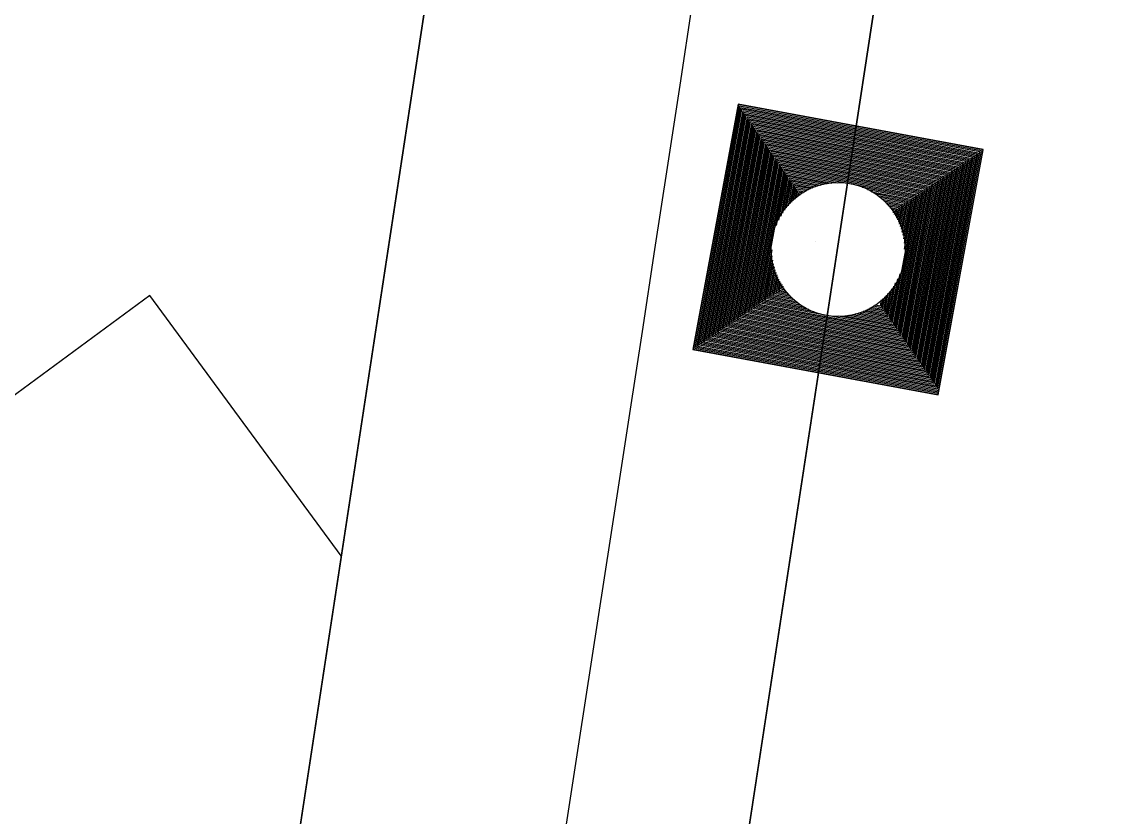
# Model space of a CAD drawing. Extents: x 14104283 to 14120882, y 8635219 to 8671666.
# Drawn here: x 14107937.97 to 14107967.79, y 8639993.96 to 8640015.44 of the extents above; entities that cross this region are included whole.
import ezdxf

# ---------------------------------------------------------------- set-up
doc = ezdxf.new("R2010")
doc.units = 0
for name, color, linetype in [('dsnCellElements', 7, 'Continuous'), ('dsnNonPlotable', 7, 'Continuous'), ('dsnPaintPlaceBrokenLineWhite', 7, 'Continuous'), ('dsnPaintPlaceChannelizingLaneWhite', 7, 'Continuous'), ('dsnShadingPaved', 7, 'Continuous'), ('dsnStdLabel', 7, 'Continuous'), ('dsnStgShadingPrevPav', 7, 'Continuous')]:
    doc.layers.add(name, color=color, linetype=linetype)

msp = doc.modelspace()

# ---------------------------------------------------------------- linework, layer by layer
at = {"layer": 'dsnCellElements'}
msp.add_circle((14107960.034, 8640009.294), 1.815, dxfattribs=at)
at = {"layer": 'dsnNonPlotable'}
msp.add_line((14107959.429, 8640009.51), (14107959.428, 8640009.506), dxfattribs=at)
at = {"layer": 'dsnPaintPlaceBrokenLineWhite'}
msp.add_line((14107897.232, 8639597.803), (14108002.801, 8640289.797), dxfattribs=at)
at = {"layer": 'dsnPaintPlaceChannelizingLaneWhite'}
for p, q in [((14107990.938, 8640291.607), (14107937.437, 8639940.911)), ((14107941.423, 8640008.05), (14107933.791, 8640002.439)), ((14107946.597, 8640001.013), (14107941.423, 8640008.05))]:
    msp.add_line(p, q, dxfattribs=at)
msp.add_arc((14098576.761, 8641447.78), 9468, 350.8544037, 351.6728455, dxfattribs=at)
at = {"layer": 'dsnShadingPaved'}
for p, q in [((14107885.369, 8639599.613), (14107990.938, 8640291.607)), ((14108002.801, 8640289.797), (14107897.232, 8639597.803))]:
    msp.add_line(p, q, dxfattribs=at)
msp.add_arc((14098576.761, 8641447.78), 9468, 351.2368195, 351.6728455, dxfattribs=at)
at = {"layer": 'dsnStdLabel'}
for points in [[(14107962.736, 8640005.369), (14107963.958, 8640011.995), (14107957.332, 8640013.218), (14107956.109, 8640006.592), (14107962.736, 8640005.369)], [(14107962.732, 8640005.37), (14107963.954, 8640011.992), (14107957.335, 8640013.214), (14107956.114, 8640006.595), (14107962.736, 8640005.373)], [(14107962.729, 8640005.37), (14107963.95, 8640011.99), (14107957.338, 8640013.21), (14107956.118, 8640006.598), (14107962.737, 8640005.376)], [(14107962.721, 8640005.527), (14107963.908, 8640011.96), (14107957.367, 8640013.167), (14107956.16, 8640006.627), (14107962.744, 8640005.412)], [(14107962.691, 8640005.569), (14107963.865, 8640011.931), (14107957.396, 8640013.125), (14107956.202, 8640006.656), (14107962.75, 8640005.448)], [(14107962.662, 8640005.611), (14107963.823, 8640011.902), (14107957.425, 8640013.083), (14107956.245, 8640006.685), (14107962.757, 8640005.483)], [(14107962.633, 8640005.654), (14107963.781, 8640011.873), (14107957.454, 8640013.04), (14107956.287, 8640006.714), (14107962.721, 8640005.527)], [(14107962.604, 8640005.696), (14107963.739, 8640011.844), (14107957.483, 8640012.998), (14107956.329, 8640006.743), (14107962.691, 8640005.569)], [(14107962.575, 8640005.738), (14107963.696, 8640011.815), (14107957.513, 8640012.956), (14107956.372, 8640006.772), (14107962.662, 8640005.611)], [(14107962.546, 8640005.781), (14107963.654, 8640011.786), (14107957.542, 8640012.914), (14107956.414, 8640006.801), (14107962.633, 8640005.654)], [(14107962.517, 8640005.823), (14107963.612, 8640011.757), (14107957.571, 8640012.871), (14107956.456, 8640006.83), (14107962.604, 8640005.696)], [(14107962.488, 8640005.865), (14107963.569, 8640011.728), (14107957.6, 8640012.829), (14107956.498, 8640006.86), (14107962.575, 8640005.738)], [(14107962.459, 8640005.907), (14107963.527, 8640011.698), (14107957.629, 8640012.787), (14107956.541, 8640006.889), (14107962.546, 8640005.781)], [(14107962.429, 8640005.95), (14107963.485, 8640011.669), (14107957.658, 8640012.744), (14107956.583, 8640006.918), (14107962.517, 8640005.823)], [(14107962.4, 8640005.992), (14107963.443, 8640011.64), (14107957.687, 8640012.702), (14107956.625, 8640006.947), (14107962.488, 8640005.865)], [(14107962.371, 8640006.034), (14107963.4, 8640011.611), (14107957.716, 8640012.66), (14107956.668, 8640006.976), (14107962.459, 8640005.907)], [(14107962.342, 8640006.077), (14107963.358, 8640011.582), (14107957.745, 8640012.618), (14107956.71, 8640007.005), (14107962.429, 8640005.95)], [(14107962.313, 8640006.119), (14107963.316, 8640011.553), (14107957.775, 8640012.575), (14107956.752, 8640007.034), (14107962.4, 8640005.992)], [(14107962.284, 8640006.161), (14107963.273, 8640011.524), (14107957.804, 8640012.533), (14107956.794, 8640007.063), (14107962.371, 8640006.034)], [(14107962.255, 8640006.203), (14107963.231, 8640011.495), (14107957.833, 8640012.491), (14107956.837, 8640007.092), (14107962.342, 8640006.077)], [(14107962.226, 8640006.246), (14107963.189, 8640011.466), (14107957.862, 8640012.448), (14107956.879, 8640007.122), (14107962.313, 8640006.119)], [(14107962.197, 8640006.288), (14107963.147, 8640011.436), (14107957.891, 8640012.406), (14107956.921, 8640007.151), (14107962.284, 8640006.161)], [(14107962.167, 8640006.33), (14107963.104, 8640011.407), (14107957.92, 8640012.364), (14107956.964, 8640007.18), (14107962.255, 8640006.203)], [(14107962.138, 8640006.373), (14107963.062, 8640011.378), (14107957.949, 8640012.322), (14107957.006, 8640007.209), (14107962.226, 8640006.246)], [(14107962.109, 8640006.415), (14107963.02, 8640011.349), (14107957.978, 8640012.279), (14107957.048, 8640007.238), (14107962.197, 8640006.288)], [(14107962.08, 8640006.457), (14107962.977, 8640011.32), (14107958.007, 8640012.237), (14107957.09, 8640007.267), (14107962.167, 8640006.33)], [(14107962.051, 8640006.499), (14107962.935, 8640011.291), (14107958.037, 8640012.195), (14107957.133, 8640007.296), (14107962.138, 8640006.373)], [(14107962.022, 8640006.542), (14107962.893, 8640011.262), (14107958.066, 8640012.152), (14107957.175, 8640007.325), (14107962.109, 8640006.415)], [(14107961.993, 8640006.584), (14107962.851, 8640011.233), (14107958.095, 8640012.11), (14107957.217, 8640007.354), (14107962.08, 8640006.457)], [(14107961.964, 8640006.626), (14107962.808, 8640011.204), (14107958.124, 8640012.068), (14107957.26, 8640007.384), (14107962.051, 8640006.499)], [(14107961.935, 8640006.669), (14107962.766, 8640011.174), (14107958.153, 8640012.026), (14107957.302, 8640007.413), (14107962.022, 8640006.542)], [(14107961.905, 8640006.711), (14107962.724, 8640011.145), (14107958.182, 8640011.983), (14107957.344, 8640007.442), (14107961.993, 8640006.584)], [(14107961.876, 8640006.753), (14107962.681, 8640011.116), (14107958.211, 8640011.941), (14107957.386, 8640007.471), (14107961.964, 8640006.626)], [(14107961.847, 8640006.795), (14107962.639, 8640011.087), (14107958.24, 8640011.899), (14107957.429, 8640007.5), (14107961.935, 8640006.669)], [(14107961.818, 8640006.838), (14107962.597, 8640011.058), (14107958.269, 8640011.857), (14107957.471, 8640007.529), (14107961.905, 8640006.711)], [(14107961.789, 8640006.88), (14107962.555, 8640011.029), (14107958.299, 8640011.814), (14107957.513, 8640007.558), (14107961.876, 8640006.753)], [(14107961.76, 8640006.922), (14107962.512, 8640011), (14107958.328, 8640011.772), (14107957.556, 8640007.587), (14107961.847, 8640006.795)], [(14107961.731, 8640006.965), (14107962.47, 8640010.971), (14107958.357, 8640011.73), (14107957.598, 8640007.616), (14107961.818, 8640006.838)], [(14107961.702, 8640007.007), (14107962.428, 8640010.942), (14107958.386, 8640011.687), (14107957.64, 8640007.646), (14107961.789, 8640006.88)], [(14107961.673, 8640007.049), (14107962.385, 8640010.912), (14107958.415, 8640011.645), (14107957.682, 8640007.675), (14107961.76, 8640006.922)], [(14107961.643, 8640007.091), (14107962.343, 8640010.883), (14107958.444, 8640011.603), (14107957.725, 8640007.704), (14107961.731, 8640006.965)], [(14107961.614, 8640007.134), (14107962.301, 8640010.854), (14107958.473, 8640011.561), (14107957.767, 8640007.733), (14107961.702, 8640007.007)], [(14107961.585, 8640007.176), (14107962.259, 8640010.825), (14107958.502, 8640011.518), (14107957.809, 8640007.762), (14107961.673, 8640007.049)], [(14107961.556, 8640007.218), (14107962.216, 8640010.796), (14107958.531, 8640011.476), (14107957.852, 8640007.791), (14107961.643, 8640007.091)], [(14107961.527, 8640007.261), (14107962.174, 8640010.767), (14107958.561, 8640011.434), (14107957.894, 8640007.82), (14107961.614, 8640007.134)], [(14107961.498, 8640007.303), (14107962.132, 8640010.738), (14107958.59, 8640011.391), (14107957.936, 8640007.849), (14107961.585, 8640007.176)], [(14107960.021, 8640011.09), (14107958.619, 8640011.349), (14107958.36, 8640009.947)], [(14107959.864, 8640011.082), (14107958.648, 8640011.307), (14107958.423, 8640010.09)], [(14107959.746, 8640011.067), (14107958.677, 8640011.265), (14107958.48, 8640010.195)], [(14107959.648, 8640011.048), (14107958.706, 8640011.222), (14107958.532, 8640010.28)], [(14107959.562, 8640011.027), (14107958.735, 8640011.18), (14107958.583, 8640010.353)], [(14107959.485, 8640011.005), (14107958.764, 8640011.138), (14107958.631, 8640010.417)], [(14107959.415, 8640010.981), (14107958.793, 8640011.095), (14107958.679, 8640010.473)], [(14107959.351, 8640010.956), (14107958.823, 8640011.053), (14107958.725, 8640010.525)], [(14107959.291, 8640010.93), (14107958.852, 8640011.011), (14107958.771, 8640010.571)], [(14107959.235, 8640010.903), (14107958.881, 8640010.969), (14107958.815, 8640010.614)], [(14107959.183, 8640010.876), (14107958.91, 8640010.926), (14107958.86, 8640010.654)], [(14107959.133, 8640010.848), (14107958.939, 8640010.884), (14107958.903, 8640010.69)], [(14107959.086, 8640010.82), (14107958.968, 8640010.842), (14107958.946, 8640010.724)], [(14107959.041, 8640010.791), (14107958.997, 8640010.799), (14107958.989, 8640010.755)], [(14107961.831, 8640009.306), (14107962.089, 8640010.709), (14107960.687, 8640010.967)], [(14107961.823, 8640009.463), (14107962.047, 8640010.68), (14107960.831, 8640010.904)], [(14107961.808, 8640009.581), (14107962.005, 8640010.65), (14107960.936, 8640010.848)], [(14107961.789, 8640009.68), (14107961.963, 8640010.621), (14107961.021, 8640010.795)], [(14107961.768, 8640009.765), (14107961.92, 8640010.592), (14107961.093, 8640010.745)], [(14107961.745, 8640009.842), (14107961.878, 8640010.563), (14107961.157, 8640010.696)], [(14107961.721, 8640009.912), (14107961.836, 8640010.534), (14107961.214, 8640010.649)], [(14107961.696, 8640009.976), (14107961.793, 8640010.505), (14107961.265, 8640010.602)], [(14107961.67, 8640010.036), (14107961.751, 8640010.476), (14107961.312, 8640010.557)], [(14107961.643, 8640010.092), (14107961.709, 8640010.447), (14107961.354, 8640010.512)], [(14107961.616, 8640010.145), (14107961.667, 8640010.418), (14107961.394, 8640010.468)], [(14107961.589, 8640010.195), (14107961.624, 8640010.388), (14107961.43, 8640010.424)], [(14107961.56, 8640010.242), (14107961.582, 8640010.359), (14107961.464, 8640010.381)], [(14107961.532, 8640010.286), (14107961.54, 8640010.33), (14107961.496, 8640010.338)], [(14107958.237, 8640009.281), (14107957.978, 8640007.878), (14107959.381, 8640007.62)], [(14107958.245, 8640009.124), (14107958.021, 8640007.908), (14107959.237, 8640007.683)], [(14107958.26, 8640009.006), (14107958.063, 8640007.937), (14107959.132, 8640007.739)], [(14107958.279, 8640008.908), (14107958.105, 8640007.966), (14107959.047, 8640007.792)], [(14107958.3, 8640008.822), (14107958.148, 8640007.995), (14107958.974, 8640007.842)], [(14107958.323, 8640008.745), (14107958.19, 8640008.024), (14107958.911, 8640007.891)], [(14107958.347, 8640008.675), (14107958.232, 8640008.053), (14107958.854, 8640007.938)], [(14107958.372, 8640008.611), (14107958.274, 8640008.082), (14107958.803, 8640007.985)], [(14107958.398, 8640008.551), (14107958.317, 8640008.111), (14107958.756, 8640008.03)], [(14107958.424, 8640008.495), (14107958.359, 8640008.14), (14107958.713, 8640008.075)], [(14107958.452, 8640008.442), (14107958.401, 8640008.17), (14107958.674, 8640008.119)], [(14107958.479, 8640008.393), (14107958.443, 8640008.199), (14107958.637, 8640008.163)], [(14107961.411, 8640007.43), (14107961.588, 8640008.392)], [(14107961.44, 8640007.387), (14107961.644, 8640008.497)], [(14107961.469, 8640007.345), (14107961.708, 8640008.64)], [(14107958.508, 8640008.346), (14107958.486, 8640008.228), (14107958.604, 8640008.206)], [(14107958.536, 8640008.301), (14107958.528, 8640008.257), (14107958.572, 8640008.249)], [(14107961.294, 8640007.599), (14107961.389, 8640008.114)], [(14107961.323, 8640007.557), (14107961.437, 8640008.17)], [(14107961.352, 8640007.514), (14107961.485, 8640008.234)], [(14107961.381, 8640007.472), (14107961.535, 8640008.307)], [(14107961.027, 8640007.796), (14107961.178, 8640007.768)], [(14107961.178, 8640007.768), (14107961.208, 8640007.934)], [(14107961.207, 8640007.726), (14107961.252, 8640007.973)], [(14107961.236, 8640007.683), (14107961.297, 8640008.016)], [(14107961.265, 8640007.641), (14107961.343, 8640008.063)], [(14107960.047, 8640007.497), (14107961.556, 8640007.218)], [(14107960.204, 8640007.505), (14107961.527, 8640007.261)], [(14107960.322, 8640007.52), (14107961.498, 8640007.303)], [(14107960.42, 8640007.539), (14107961.469, 8640007.345)], [(14107960.506, 8640007.56), (14107961.44, 8640007.387)], [(14107960.582, 8640007.582), (14107961.411, 8640007.43)], [(14107960.652, 8640007.607), (14107961.381, 8640007.472)], [(14107960.717, 8640007.632), (14107961.352, 8640007.514)], [(14107960.777, 8640007.657), (14107961.323, 8640007.557)], [(14107960.833, 8640007.684), (14107961.294, 8640007.599)], [(14107960.885, 8640007.711), (14107961.265, 8640007.641)], [(14107960.935, 8640007.739), (14107961.236, 8640007.683)], [(14107960.982, 8640007.767), (14107961.207, 8640007.726)]]:
    msp.add_lwpolyline(points, dxfattribs=at)
at = {"layer": 'dsnStgShadingPrevPav'}
for radius, start, end in [(9468, 347.8072551, 351.6728455), (9468, 348.1945818, 351.6728455), (9488, 348.2025245, 351.6728455), (9488, 348.2025245, 351.6728455), (9512, 348.1761969, 351.6535365), (9512, 348.2120116, 351.6535365)]:
    msp.add_arc((14098576.761, 8641447.78), radius, start, end, dxfattribs=at)

doc.saveas('drawing.dxf')
